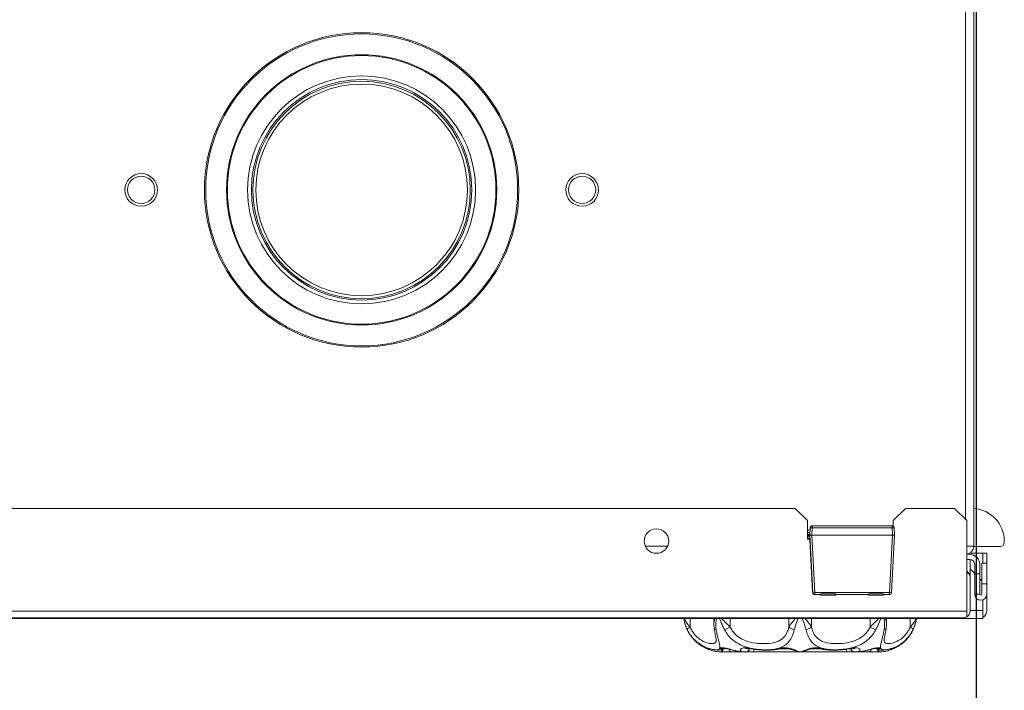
# Model space of a CAD drawing. Header units: millimetres. Extents: x 14365 to 105143, y -126377 to -22383.
# Tile 273 of 285: x 59255 to 59497, y -28690 to -28526. Entities that reach past the tile are written whole.
import ezdxf

# ---------------------------------------------------------------- set-up
doc = ezdxf.new("R2010")
doc.units = ezdxf.units.MM
doc.layers.add('UT_ZARIZENI - ZDROJ TEPLA', color=3, linetype='Continuous', lineweight=35)

msp = doc.modelspace()

# ---------------------------------------------------------------- linework, layer by layer
msp.add_line((59489.75, -28861.95), (59489.75, -27036.91))
at = {"layer": 'UT_ZARIZENI - ZDROJ TEPLA', "lineweight": 13}
for p, q in [((59489.05, -28654.46), (59489.05, -28239.96)), ((59487.05, -28647.91), (59487.05, -28246.51)), ((59489.05, -28654.46), (59489.05, -28439.46)), ((59445.35, -28645.21), (59125.17, -28645.21)), ((59448.35, -28648.21), (59445.35, -28645.21)), ((59472.35, -28645.21), (59469.35, -28648.21)), ((59484.35, -28645.21), (59472.35, -28645.21)), ((59487.35, -28648.21), (59484.35, -28645.21)), ((59448.35, -28648.21), (59448.35, -28652.71)), ((59469.35, -28649.58), (59469.35, -28648.21)), ((59487.35, -28670.41), (59487.35, -28648.21)), ((59448.98, -28649.96), (59448.89, -28651.74)), ((59449.39, -28651.74), (59449.48, -28649.96)), ((59469.05, -28649.48), (59449.48, -28649.48)), ((59469.05, -28649.96), (59449.48, -28649.96)), ((59469.05, -28649.96), (59469.14, -28651.75)), ((59469.64, -28651.75), (59469.55, -28649.96)), ((59448.35, -28651.75), (59448.38, -28651.75)), ((59448.35, -28652.71), (59448.94, -28652.71)), ((59448.38, -28651.75), (59448.4, -28652.03)), ((59448.89, -28651.75), (59448.89, -28651.74)), ((59448.89, -28651.74), (59448.89, -28651.74)), ((59448.89, -28651.74), (59449.62, -28665.84)), ((59448.89, -28651.75), (59448.9, -28652.01)), ((59448.89, -28651.75), (59448.89, -28651.75)), ((59448.89, -28651.75), (59448.89, -28651.75)), ((59448.9, -28652.01), (59448.9, -28652.01)), ((59449.61, -28665.6), (59448.95, -28653)), ((59448.95, -28653), (59449.61, -28665.6)), ((59469.14, -28651.75), (59449.39, -28651.74)), ((59449.39, -28651.74), (59450.13, -28665.84)), ((59468.41, -28665.84), (59469.14, -28651.75)), ((59468.91, -28665.84), (59469.64, -28651.75)), ((59469.35, -28651.74), (59469.35, -28651.74)), ((59496.55, -28653.21), (59496.55, -28653.58)), ((59414.08, -28654.46), (59408.63, -28654.46)), ((59488.05, -28656.19), (59488.05, -28656.46)), ((59491.3, -28656.19), (59488.06, -28656.19)), ((59488.47, -28655.87), (59488.47, -28655.87)), ((59489.05, -28654.46), (59489.05, -28654.46)), ((59495.55, -28654.58), (59489.05, -28654.58)), ((59492.3, -28656.19), (59491.3, -28656.19)), ((59491.3, -28656.19), (59491.3, -28658.66)), ((59491.3, -28658.66), (59491.3, -28656.19)), ((59492.3, -28656.19), (59492.3, -28670.19)), ((59488.05, -28656.46), (59487.35, -28656.46)), ((59488.05, -28657.71), (59487.35, -28657.71)), ((59487.36, -28657.71), (59487.36, -28660.62)), ((59488.16, -28657.71), (59488.16, -28662.01)), ((59492.3, -28658.66), (59491.05, -28658.66)), ((59491.05, -28663.66), (59491.05, -28658.66)), ((59492.3, -28663.66), (59492.3, -28658.66)), ((59487.36, -28659.24), (59487.35, -28659.24)), ((59487.35, -28661.21), (59487.68, -28660.88)), ((59489.3, -28661.19), (59488.16, -28660.04)), ((59489.3, -28661.21), (59489.3, -28658.96)), ((59489.3, -28661.21), (59490.55, -28661.21)), ((59489.3, -28661.21), (59489.3, -28666.21)), ((59490.55, -28661.21), (59490.55, -28658.96)), ((59490.55, -28661.21), (59490.55, -28666.21)), ((59487.36, -28662.01), (59487.36, -28670.41)), ((59488.16, -28662.01), (59488.16, -28670.41)), ((59491.05, -28662.94), (59490.55, -28662.44)), ((59449.62, -28665.84), (59449.61, -28665.6)), ((59449.62, -28665.84), (59449.61, -28665.6)), ((59468.41, -28665.84), (59450.13, -28665.84)), ((59492.3, -28663.66), (59491.05, -28663.66)), ((59491.05, -28663.66), (59491.05, -28666.21)), ((59492.3, -28663.66), (59492.3, -28666.21)), ((59451.57, -28666.32), (59450.13, -28666.32)), ((59451.57, -28666.12), (59455.27, -28666.12)), ((59451.57, -28666.12), (59451.57, -28666.5)), ((59451.57, -28666.5), (59455.27, -28666.5)), ((59455.27, -28666.5), (59455.27, -28666.12)), ((59463.27, -28666.32), (59455.27, -28666.32)), ((59463.27, -28666.12), (59466.97, -28666.12)), ((59463.27, -28666.12), (59463.27, -28666.5)), ((59463.27, -28666.5), (59466.97, -28666.5)), ((59466.97, -28666.5), (59466.97, -28666.12)), ((59468.41, -28666.32), (59466.97, -28666.32)), ((59489.3, -28666.21), (59490.55, -28666.21)), ((59491.3, -28670.19), (59491.3, -28667.62)), ((59098.18, -28670.41), (59487.35, -28670.41)), ((59487.36, -28670.19), (59487.35, -28670.19)), ((59487.35, -28671.8), (59487.35, -28670.41)), ((59487.36, -28671.8), (59487.36, -28670.41)), ((59491.3, -28670.19), (59488.16, -28670.19)), ((59491.3, -28672.19), (59491.3, -28670.19)), ((59098.16, -28672.01), (59486.56, -28672.01)), ((59098.55, -28672.19), (59491.3, -28672.19)), ((59419.58, -28674.26), (59419.58, -28672.19)), ((59425.42, -28673.47), (59425.42, -28672.19)), ((59429.43, -28674.26), (59429.43, -28672.19)), ((59443.8, -28674.26), (59443.8, -28672.19)), ((59449.31, -28674.26), (59449.31, -28672.19)), ((59463.68, -28674.26), (59463.68, -28672.19)), ((59467.69, -28673.47), (59467.69, -28672.19)), ((59473.53, -28674.26), (59473.53, -28672.19)), ((59427.32, -28679.83), (59427.31, -28680.38)), ((59427.51, -28679.79), (59427.51, -28680.38)), ((59427.51, -28680.38), (59429.89, -28680.38)), ((59429.89, -28680.38), (59432.9, -28680.38)), ((59432.9, -28680.38), (59433.27, -28680.38)), ((59433.27, -28680.38), (59434.95, -28680.38)), ((59434.95, -28680.38), (59446.3, -28680.38)), ((59443.6, -28679.59), (59441.63, -28679.59)), ((59446.3, -28680.38), (59446.81, -28680.38)), ((59446.81, -28680.38), (59458.16, -28680.38)), ((59451.48, -28679.59), (59449.51, -28679.59)), ((59458.16, -28680.38), (59459.84, -28680.38)), ((59459.84, -28680.38), (59460.2, -28680.38)), ((59460.2, -28680.38), (59463.22, -28680.38)), ((59463.22, -28680.38), (59465.6, -28680.38)), ((59465.6, -28680.38), (59465.6, -28679.78)), ((59465.8, -28680.38), (59465.79, -28679.83))]:
    msp.add_line(p, q, dxfattribs=at)
for centre, radius in [((59339.15, -28567.21), 38.5), ((59339.15, -28567.21), 38.2), ((59339.15, -28567.21), 33.1), ((59339.15, -28567.21), 32.89), ((59339.15, -28567.21), 27.92), ((59339.15, -28567.21), 27), ((59339.15, -28567.21), 26.62), ((59339.15, -28567.21), 25.92), ((59285.15, -28567.21), 4), ((59285.15, -28567.21), 3.33), ((59393.15, -28567.21), 4), ((59393.15, -28567.21), 3.33), ((59411.35, -28653.21), 3)]:
    msp.add_circle(centre, radius, dxfattribs=at)
for centre, radius, start, end in [((59488.55, -28653.21), 8, 0, 86.4163), ((59449.48, -28649.98), 0.501, 90, 177), ((59469.05, -28649.98), 0.501, 3, 90), ((59495.55, -28653.58), 1, 270, 0), ((59488.05, -28658.96), 2.5, 0, 90), ((59488.05, -28658.96), 1.25, 0, 90), ((59486.56, -28662.01), 1.6, 0, 45.1125), ((59486.56, -28662.01), 0.8, 360, 4.0523), ((59450.13, -28665.82), 0.501, 183.0083, 270), ((59468.41, -28665.82), 0.501, 270, 357), ((59486.56, -28665.51), 0.8, 355.9481, 0), ((59486.56, -28665.51), 1.6, 299.9174, 300), ((59490.8, -28666.21), 1.5, 180, 0), ((59490.8, -28666.21), 0.25, 180, 0), ((59486.56, -28670.41), 0.8, 355.9477, 0), ((59486.56, -28670.41), 1.6, 300, 0), ((59490.3, -28670.19), 2, 300, 0), ((59427.5, -28670.86), 9.53, 188.0359, 270), ((59465.6, -28670.86), 9.53, 270, 351.9641), ((59486.56, -28670.41), 1.6, 270, 300), ((59446.3, -28678.8), 1.59, 238.5965, 270), ((59446.81, -28678.8), 1.59, 270, 301.4014)]:
    msp.add_arc(centre, radius, start, end, dxfattribs=at)
for centre, major_axis, ratio, start_param, end_param in [((59449.48, -28649.98), (-0.501, 0.026), 0.052267, 4.715043, 6.283185), ((59449.48, -28649.98), (0, 0.501), 0.000085, 4.764747, 6.283183), ((59469.05, -28649.98), (0, 0.501), 0.000085, 4.764747, 6.283183), ((59469.05, -28649.98), (0.501, 0.026), 0.052258, 0, 1.567973), ((59449.32, -28651.65), (-0.32, -1.21), 0.735633, 5.474566, 5.79685), ((59449.4, -28651.99), (-0.297, -0.405), 0.998808, 5.398298, 5.415533), ((59487.05, -28654.46), (2, 0), 0.00001, 4.845903, 6.249685), ((59450.13, -28665.82), (-0.501, -0.026), 0.052267, 0.001427, 1.568062), ((59450.13, -28665.82), (-0.501, -0.026), 0.30863, 6.28271, 6.283185), ((59450.13, -28665.82), (0, -0.501), 0.00001, 4.763038, 6.279772), ((59468.4, -28665.82), (-0.501, 0.026), 0.052258, 1.574228, 3.141669), ((59468.41, -28665.82), (0, -0.501), 0.00001, 4.76483, 6.297707), ((59486.56, -28670.41), (0, 1.6), 0.9975, 3.141593, 3.665191), ((59420.37, -28674.26), (-1.43, -0.7), 0.243422, 5.174366, 6.234189), ((59427.06, -28674.26), (-1.57, -0.23), 0.47335, 0, 0.756484), ((59429.01, -28674.26), (1.39, 0.76), 0.129099, 3.885889, 4.945712), ((59445.18, -28674.26), (-1.53, 0.43), 0.425996, 0.580425, 1.640248), ((59447.93, -28674.26), (1.53, 0.43), 0.425996, 4.642937, 5.70276), ((59464.1, -28674.26), (-1.39, 0.76), 0.129099, 1.337474, 2.397296), ((59466.05, -28674.26), (1.57, -0.23), 0.47335, 5.526701, 6.283185), ((59472.74, -28674.26), (1.43, -0.7), 0.243422, 0.048997, 1.108819), ((59424.78, -28678.05), (-0.46, -1.52), 0.792584, 6.117883, 6.283185), ((59427.4, -28678.05), (1.22, -1.02), 0.973041, 5.020434, 5.800547), ((59432.79, -28678.79), (-0.05, -1.59), 0.706954, 0, 0.020535), ((59432.93, -28671.99), (-0.06, -8.39), 0.813729, 6.265351, 6.289304), ((59433.15, -28678.79), (-0.05, -1.59), 0.706954, 0.021089, 1.105897), ((59433.27, -28678.8), (0, -1.59), 0.707107, 0, 1.075158), ((59434.92, -28678.05), (-0.28, -1.56), 0.147842, 5.908808, 6.283185), ((59441.24, -28678.05), (0.35, -1.55), 0.583503, 5.752329, 6.283185), ((59446.3, -28678.79), (1.59, 0), 0.999783, 4.173803, 4.712112), ((59446.81, -28678.79), (-1.59, 0), 0.999783, 1.571073, 2.109371), ((59451.87, -28678.05), (-0.35, -1.55), 0.583503, 0, 0.530856), ((59458.19, -28678.05), (0.28, -1.56), 0.147842, 0, 0.374378), ((59459.84, -28678.8), (0, -1.59), 0.707107, 5.207963, 6.283185), ((59459.96, -28678.79), (0.05, -1.59), 0.706954, 5.177241, 6.262096), ((59460.19, -28671.99), (0.04, -8.39), 0.813723, 6.279118, 6.303072), ((59460.32, -28678.79), (0.05, -1.59), 0.706954, 6.26265, 6.283185), ((59465.7, -28678.05), (1.22, 1.02), 0.973041, 3.624272, 4.404343), ((59468.32, -28678.05), (0.46, -1.52), 0.792584, 0, 0.165302)]:
    msp.add_ellipse(centre, major_axis=major_axis, ratio=ratio, start_param=start_param, end_param=end_param, dxfattribs=at)
for points, knots in [([(59448.35, -28650.57), (59448.5, -28650.54), (59448.65, -28650.51), (59448.81, -28650.48), (59448.86, -28650.47), (59448.91, -28650.46), (59448.95, -28650.45)], [0.59137382, 0.59137382, 0.59137382, 0.59137382, 0.62495172, 0.62495172, 0.62495172, 0.63539216, 0.63539216, 0.63539216, 0.63539216]), ([(59448.95, -28650.48), (59448.95, -28650.48), (59448.94, -28650.48), (59448.94, -28650.49), (59448.74, -28650.53), (59448.54, -28650.57), (59448.35, -28650.61)], [0.37708464, 0.37708464, 0.37708464, 0.37708464, 0.37798171, 0.37798171, 0.37798171, 0.42308684, 0.42308684, 0.42308684, 0.42308684]), ([(59448.92, -28651.03), (59448.91, -28651.03), (59448.9, -28651.04), (59448.89, -28651.04), (59448.7, -28651.08), (59448.52, -28651.13), (59448.35, -28651.17)], [0.2472332, 0.2472332, 0.2472332, 0.2472332, 0.25, 0.25, 0.25, 0.2966937, 0.2966937, 0.2966937, 0.2966937]), ([(59448.38, -28651.75), (59448.41, -28651.75), (59448.44, -28651.75), (59448.52, -28651.75), (59448.55, -28651.75), (59448.64, -28651.75), (59448.69, -28651.75), (59448.78, -28651.75), (59448.82, -28651.75), (59448.86, -28651.75), (59448.87, -28651.75), (59448.89, -28651.75), (59448.89, -28651.75), (59448.89, -28651.75)], [-0.05164978, -0.05164978, -0.05164978, -0.05164978, -0.04345487, -0.04345487, -0.03730339, -0.03730339, -0.02584942, -0.02584942, -0.01436941, -0.01436941, -0.00818753, -0.00818753, -0.00011836, -0.00011836, -0.00011836, -0.00011836]), ([(59448.4, -28652.03), (59448.41, -28652.03), (59448.41, -28652.03), (59448.42, -28652.03), (59448.42, -28652.03), (59448.43, -28652.03), (59448.44, -28652.03), (59448.45, -28652.03), (59448.47, -28652.03), (59448.49, -28652.03), (59448.52, -28652.03), (59448.55, -28652.02), (59448.58, -28652.02), (59448.61, -28652.02), (59448.64, -28652.02), (59448.67, -28652.02), (59448.7, -28652.02), (59448.73, -28652.02), (59448.75, -28652.02), (59448.8, -28652.01), (59448.84, -28652.01), (59448.86, -28652.01), (59448.89, -28652.01), (59448.9, -28652.01), (59448.9, -28652.01)], [0.0001915, 0.0001915, 0.0001915, 0.0001915, 0.0246799, 0.0246799, 0.0246799, 0.0561864, 0.0561864, 0.0561864, 0.1191886, 0.1191886, 0.1191886, 0.2451514, 0.2451514, 0.2451514, 0.3710626, 0.3710626, 0.3710626, 0.4969267, 0.4969267, 0.4969267, 0.7485312, 0.7485312, 0.7485312, 0.9999995, 0.9999995, 0.9999995, 0.9999995]), ([(59448.4, -28652.03), (59448.4, -28652.12), (59448.42, -28652.2), (59448.45, -28652.3), (59448.45, -28652.31), (59448.45, -28652.31)], [0, 0, 0, 0, 0.914328, 0.914328, 1, 1, 1, 1]), ([(59448.89, -28651.74), (59448.89, -28651.73), (59448.95, -28651.73), (59449.07, -28651.73), (59449.16, -28651.73), (59449.28, -28651.73), (59449.39, -28651.74), (59449.39, -28651.74), (59449.39, -28651.74), (59449.39, -28651.74)], [0, 0, 0, 0, 0.5594819, 0.5594819, 0.5594819, 0.9997927, 0.9997927, 0.9997927, 0.9999999, 0.9999999, 0.9999999, 0.9999999]), ([(59448.9, -28652.01), (59448.9, -28652.01), (59448.91, -28652.12), (59448.93, -28652.48), (59448.94, -28652.74), (59448.95, -28653)], [0, 0, 0, 0, 0.500232, 0.500232, 1, 1, 1, 1]), ([(59488.46, -28655.87), (59488.3, -28656.04), (59488.11, -28656.18), (59487.9, -28656.27), (59487.72, -28656.35), (59487.54, -28656.41), (59487.35, -28656.44)], [0.4999993, 0.4999993, 0.4999993, 0.4999993, 0.7230803, 0.7230803, 0.7230803, 0.9041453, 0.9041453, 0.9041453, 0.9041453]), ([(59488.93, -28655.15), (59488.92, -28655.17), (59488.91, -28655.2), (59488.89, -28655.25), (59488.88, -28655.27), (59488.87, -28655.29)], [0.22368939, 0.22368939, 0.22368939, 0.22368939, 0.25, 0.25, 0.27332706, 0.27332706, 0.27332706, 0.27332706]), ([(59418.08, -28672.19), (59418.11, -28672.43), (59418.16, -28672.67), (59418.22, -28672.92), (59418.29, -28673.26), (59418.39, -28673.6), (59418.63, -28674.27), (59418.77, -28674.61), (59418.93, -28674.94)], [-0.2556923, -0.2556923, -0.2556923, -0.2556923, -0.1888712, -0.1888712, -0.1888712, -0.0944356, -0.0944356, 0, 0, 0, 0]), ([(59419.58, -28674.26), (59419.31, -28673.98), (59419.08, -28673.7), (59418.67, -28673.14), (59418.51, -28672.86), (59418.38, -28672.57), (59418.32, -28672.45), (59418.26, -28672.32), (59418.22, -28672.19)], [0, 0, 0, 0, 0.0944356, 0.0944356, 0.1888712, 0.1888712, 0.1888712, 0.231216, 0.231216, 0.231216, 0.231216]), ([(59425.66, -28672.19), (59425.51, -28672.61), (59425.42, -28673.02), (59425.42, -28673.45), (59425.42, -28673.46), (59425.42, -28673.47)], [0.1451437, 0.1451437, 0.1451437, 0.1451437, 0.2836954, 0.2836954, 0.2871887, 0.2871887, 0.2871887, 0.2871887]), ([(59426, -28674.94), (59425.94, -28674.61), (59425.91, -28674.28), (59425.89, -28673.42), (59425.93, -28672.89), (59426.02, -28672.3), (59426.03, -28672.24), (59426.04, -28672.19)], [-0.3763597, -0.3763597, -0.3763597, -0.3763597, -0.2836954, -0.2836954, -0.1354324, -0.1354324, -0.1206674, -0.1206674, -0.1206674, -0.1206674]), ([(59426.8, -28672.19), (59426.89, -28672.43), (59426.99, -28672.67), (59427.09, -28672.92), (59427.24, -28673.26), (59427.39, -28673.6), (59427.71, -28674.27), (59427.88, -28674.61), (59428.05, -28674.94)], [-0.2556923, -0.2556923, -0.2556923, -0.2556923, -0.1888712, -0.1888712, -0.1888712, -0.0944356, -0.0944356, 0, 0, 0, 0]), ([(59429.43, -28674.26), (59429.13, -28673.98), (59428.83, -28673.7), (59428.26, -28673.14), (59427.98, -28672.86), (59427.72, -28672.57), (59427.6, -28672.45), (59427.48, -28672.32), (59427.37, -28672.19)], [0, 0, 0, 0, 0.0944356, 0.0944356, 0.1888712, 0.1888712, 0.1888712, 0.231216, 0.231216, 0.231216, 0.231216]), ([(59445.35, -28672.19), (59444.98, -28672.61), (59444.63, -28673.02), (59444.13, -28673.71), (59443.95, -28673.99), (59443.8, -28674.26)], [0.1451437, 0.1451437, 0.1451437, 0.1451437, 0.2836954, 0.2836954, 0.3763597, 0.3763597, 0.3763597, 0.3763597]), ([(59445.1, -28674.94), (59445.18, -28674.61), (59445.27, -28674.28), (59445.55, -28673.42), (59445.75, -28672.89), (59445.98, -28672.3), (59446, -28672.24), (59446.02, -28672.19)], [-0.3763597, -0.3763597, -0.3763597, -0.3763597, -0.2836954, -0.2836954, -0.1354324, -0.1354324, -0.1206674, -0.1206674, -0.1206674, -0.1206674]), ([(59447.09, -28672.19), (59447.18, -28672.43), (59447.28, -28672.67), (59447.37, -28672.92), (59447.49, -28673.26), (59447.61, -28673.6), (59447.83, -28674.27), (59447.93, -28674.61), (59448.01, -28674.94)], [-0.2556923, -0.2556923, -0.2556923, -0.2556923, -0.1888712, -0.1888712, -0.1888712, -0.0944356, -0.0944356, 0, 0, 0, 0]), ([(59449.31, -28674.26), (59449.16, -28673.98), (59448.97, -28673.7), (59448.56, -28673.14), (59448.33, -28672.86), (59448.09, -28672.57), (59447.98, -28672.45), (59447.87, -28672.32), (59447.76, -28672.19)], [0, 0, 0, 0, 0.0944356, 0.0944356, 0.1888712, 0.1888712, 0.1888712, 0.231216, 0.231216, 0.231216, 0.231216]), ([(59465.74, -28672.19), (59465.37, -28672.61), (59464.97, -28673.02), (59464.26, -28673.71), (59463.97, -28673.99), (59463.68, -28674.26)], [0.1451437, 0.1451437, 0.1451437, 0.1451437, 0.2836954, 0.2836954, 0.3763597, 0.3763597, 0.3763597, 0.3763597]), ([(59465.06, -28674.94), (59465.22, -28674.61), (59465.39, -28674.28), (59465.8, -28673.42), (59466.04, -28672.89), (59466.27, -28672.3), (59466.29, -28672.24), (59466.31, -28672.19)], [-0.3763597, -0.3763597, -0.3763597, -0.3763597, -0.2836954, -0.2836954, -0.1354324, -0.1354324, -0.1206674, -0.1206674, -0.1206674, -0.1206674]), ([(59467.07, -28672.19), (59467.11, -28672.43), (59467.14, -28672.67), (59467.17, -28672.92), (59467.2, -28673.26), (59467.22, -28673.6), (59467.2, -28674.27), (59467.17, -28674.61), (59467.11, -28674.94)], [-0.2556923, -0.2556923, -0.2556923, -0.2556923, -0.1888712, -0.1888712, -0.1888712, -0.0944356, -0.0944356, 0, 0, 0, 0]), ([(59467.69, -28673.47), (59467.69, -28673.45), (59467.69, -28673.44), (59467.68, -28673.14), (59467.64, -28672.86), (59467.57, -28672.57), (59467.53, -28672.45), (59467.49, -28672.32), (59467.44, -28672.19)], [0.089171, 0.089171, 0.089171, 0.089171, 0.0944356, 0.0944356, 0.1888712, 0.1888712, 0.1888712, 0.231216, 0.231216, 0.231216, 0.231216]), ([(59474.89, -28672.19), (59474.74, -28672.61), (59474.52, -28673.02), (59474.02, -28673.71), (59473.79, -28673.99), (59473.53, -28674.26)], [0.1451437, 0.1451437, 0.1451437, 0.1451437, 0.2836954, 0.2836954, 0.3763597, 0.3763597, 0.3763597, 0.3763597]), ([(59474.17, -28674.94), (59474.33, -28674.61), (59474.47, -28674.28), (59474.78, -28673.42), (59474.92, -28672.89), (59475.01, -28672.3), (59475.02, -28672.24), (59475.03, -28672.19)], [-0.3763597, -0.3763597, -0.3763597, -0.3763597, -0.2836954, -0.2836954, -0.1354324, -0.1354324, -0.1206674, -0.1206674, -0.1206674, -0.1206674]), ([(59418.93, -28674.94), (59419.15, -28675.39), (59419.41, -28675.82), (59420.15, -28676.86), (59420.67, -28677.42), (59421.68, -28678.27), (59422.17, -28678.59), (59423.16, -28679.14), (59423.67, -28679.34), (59424.13, -28679.49)], [-2.1460234, -2.1460234, -2.1460234, -2.1460234, -2.0157544, -2.0157544, -1.807324, -1.807324, -1.6249806, -1.6249806, -1.4189599, -1.4189599, -1.4189599, -1.4189599]), ([(59425.98, -28677.46), (59425.98, -28677.74), (59425.93, -28677.93), (59425.66, -28678.27), (59425.36, -28678.34), (59424.7, -28678.32), (59424.43, -28678.29), (59423.61, -28678.11), (59423, -28677.9), (59422, -28677.3), (59421.63, -28677.03), (59420.87, -28676.32), (59420.49, -28675.86), (59419.93, -28675), (59419.74, -28674.63), (59419.58, -28674.26)], [0.504824, 0.504824, 0.504824, 0.504824, 0.734542, 0.734542, 1.095703, 1.095703, 1.293484, 1.293484, 1.624981, 1.624981, 1.807324, 1.807324, 2.015754, 2.015754, 2.146023, 2.146023, 2.146023, 2.146023]), ([(59425.49, -28674.49), (59425.48, -28674.42), (59425.47, -28674.35), (59425.46, -28674.21), (59425.45, -28674.15), (59425.44, -28674.01), (59425.43, -28673.94), (59425.43, -28673.81), (59425.42, -28673.74), (59425.42, -28673.6), (59425.42, -28673.54), (59425.42, -28673.47)], [-0.37635968, -0.37635968, -0.37635968, -0.37635968, -0.35852549, -0.35852549, -0.34069129, -0.34069129, -0.3228571, -0.3228571, -0.30502291, -0.30502291, -0.28718872, -0.28718872, -0.28718872, -0.28718872]), ([(59425.98, -28677.46), (59425.98, -28677.42), (59425.97, -28677.34), (59425.94, -28677.1), (59425.92, -28676.95), (59425.86, -28676.59), (59425.82, -28676.38), (59425.73, -28675.91), (59425.68, -28675.65), (59425.59, -28675.09), (59425.54, -28674.8), (59425.49, -28674.49)], [-0.5048243, -0.5048243, -0.5048243, -0.5048243, -0.4038594, -0.4038594, -0.3028946, -0.3028946, -0.2019297, -0.2019297, -0.1009649, -0.1009649, 0, 0, 0, 0]), ([(59426.83, -28679.49), (59426.92, -28679.29), (59426.9, -28678.99), (59426.68, -28677.95), (59426.45, -28677.13), (59426.14, -28675.73), (59426.07, -28675.34), (59426, -28674.94)], [-0.7278011, -0.7278011, -0.7278011, -0.7278011, -0.4506795, -0.4506795, -0.1169483, -0.1169483, 0, 0, 0, 0]), ([(59428.05, -28674.94), (59428.29, -28675.39), (59428.56, -28675.82), (59429.38, -28676.86), (59429.97, -28677.42), (59431.19, -28678.27), (59431.8, -28678.59), (59433.13, -28679.14), (59433.85, -28679.34), (59434.57, -28679.49)], [-2.1460244, -2.1460244, -2.1460244, -2.1460244, -2.0157528, -2.0157528, -1.8073184, -1.8073184, -1.6249672, -1.6249672, -1.4189608, -1.4189608, -1.4189608, -1.4189608]), ([(59443.8, -28674.26), (59443.71, -28674.6), (59443.61, -28674.92), (59443.16, -28676.09), (59442.68, -28676.77), (59441.53, -28677.64), (59440.93, -28677.9), (59439.39, -28678.27), (59438.45, -28678.34), (59436.9, -28678.32), (59436.33, -28678.29), (59434.82, -28678.11), (59433.83, -28677.9), (59432.4, -28677.3), (59431.91, -28677.03), (59430.94, -28676.32), (59430.47, -28675.86), (59429.83, -28675), (59429.61, -28674.63), (59429.43, -28674.26)], [0, 0, 0, 0, 0.117115, 0.117115, 0.450808, 0.450808, 0.734665, 0.734665, 1.095777, 1.095777, 1.293518, 1.293518, 1.624967, 1.624967, 1.807318, 1.807318, 2.015753, 2.015753, 2.146024, 2.146024, 2.146024, 2.146024]), ([(59441.08, -28679.49), (59441.83, -28679.29), (59442.5, -28678.99), (59443.79, -28677.95), (59444.35, -28677.14), (59444.88, -28675.73), (59445, -28675.34), (59445.1, -28674.94)], [-0.727801, -0.727801, -0.727801, -0.727801, -0.4508082, -0.4508082, -0.1171148, -0.1171148, 0, 0, 0, 0]), ([(59448.01, -28674.94), (59448.12, -28675.39), (59448.25, -28675.82), (59448.67, -28676.86), (59448.98, -28677.42), (59449.69, -28678.27), (59450.07, -28678.59), (59450.95, -28679.14), (59451.47, -28679.34), (59452.03, -28679.49)], [-2.1460234, -2.1460234, -2.1460234, -2.1460234, -2.0157544, -2.0157544, -1.807324, -1.807324, -1.6249806, -1.6249806, -1.4189599, -1.4189599, -1.4189599, -1.4189599]), ([(59463.68, -28674.26), (59463.51, -28674.6), (59463.32, -28674.92), (59462.5, -28676.09), (59461.69, -28676.77), (59460.01, -28677.64), (59459.2, -28677.9), (59457.32, -28678.27), (59456.28, -28678.34), (59454.75, -28678.32), (59454.23, -28678.29), (59452.89, -28678.11), (59452.11, -28677.9), (59451.09, -28677.3), (59450.76, -28677.03), (59450.15, -28676.32), (59449.87, -28675.86), (59449.52, -28675), (59449.4, -28674.63), (59449.31, -28674.26)], [0, 0, 0, 0, 0.116948, 0.116948, 0.45068, 0.45068, 0.734542, 0.734542, 1.095703, 1.095703, 1.293484, 1.293484, 1.624981, 1.624981, 1.807324, 1.807324, 2.015754, 2.015754, 2.146023, 2.146023, 2.146023, 2.146023]), ([(59458.54, -28679.49), (59459.5, -28679.29), (59460.48, -28678.99), (59462.52, -28677.95), (59463.55, -28677.13), (59464.6, -28675.73), (59464.85, -28675.34), (59465.06, -28674.94)], [-0.7278011, -0.7278011, -0.7278011, -0.7278011, -0.4506795, -0.4506795, -0.1169483, -0.1169483, 0, 0, 0, 0]), ([(59467.11, -28674.94), (59467.03, -28675.39), (59466.95, -28675.82), (59466.71, -28676.86), (59466.57, -28677.42), (59466.36, -28678.27), (59466.28, -28678.59), (59466.2, -28679.14), (59466.21, -28679.34), (59466.28, -28679.49)], [-2.1460244, -2.1460244, -2.1460244, -2.1460244, -2.0157528, -2.0157528, -1.8073184, -1.8073184, -1.6249672, -1.6249672, -1.4189608, -1.4189608, -1.4189608, -1.4189608]), ([(59473.53, -28674.26), (59473.38, -28674.6), (59473.21, -28674.92), (59472.5, -28676.09), (59471.83, -28676.77), (59470.61, -28677.64), (59470.06, -28677.9), (59468.94, -28678.27), (59468.42, -28678.34), (59467.8, -28678.32), (59467.63, -28678.29), (59467.26, -28678.11), (59467.14, -28677.9), (59467.13, -28677.5), (59467.13, -28677.48), (59467.13, -28677.46)], [0, 0, 0, 0, 0.117115, 0.117115, 0.450808, 0.450808, 0.734665, 0.734665, 1.095777, 1.095777, 1.293518, 1.293518, 1.624967, 1.624967, 1.641794, 1.641794, 1.641794, 1.641794]), ([(59467.62, -28674.49), (59467.57, -28674.8), (59467.52, -28675.09), (59467.42, -28675.65), (59467.38, -28675.91), (59467.29, -28676.38), (59467.25, -28676.59), (59467.19, -28676.95), (59467.16, -28677.1), (59467.13, -28677.34), (59467.13, -28677.42), (59467.13, -28677.46)], [-2.1460244, -2.1460244, -2.1460244, -2.1460244, -2.0451784, -2.0451784, -1.9443324, -1.9443324, -1.8434864, -1.8434864, -1.7426405, -1.7426405, -1.6417945, -1.6417945, -1.6417945, -1.6417945]), ([(59467.69, -28673.47), (59467.69, -28673.54), (59467.69, -28673.6), (59467.68, -28673.74), (59467.68, -28673.81), (59467.67, -28673.94), (59467.67, -28674.01), (59467.66, -28674.15), (59467.65, -28674.21), (59467.64, -28674.35), (59467.63, -28674.42), (59467.62, -28674.49)], [-0.08917096, -0.08917096, -0.08917096, -0.08917096, -0.07133677, -0.07133677, -0.05350258, -0.05350258, -0.03566839, -0.03566839, -0.01783419, -0.01783419, 0, 0, 0, 0]), ([(59468.98, -28679.49), (59469.59, -28679.29), (59470.29, -28678.99), (59471.9, -28677.95), (59472.79, -28677.14), (59473.75, -28675.73), (59473.98, -28675.34), (59474.17, -28674.94)], [-0.727801, -0.727801, -0.727801, -0.727801, -0.4508082, -0.4508082, -0.1171148, -0.1171148, 0, 0, 0, 0]), ([(59424.13, -28679.49), (59423.85, -28679.4), (59423.64, -28679.34), (59423.43, -28679.31), (59423.43, -28679.35), (59423.6, -28679.48), (59423.73, -28679.56), (59423.9, -28679.64), (59424.1, -28679.74), (59424.38, -28679.85), (59425.21, -28680.12), (59425.86, -28680.27), (59426.81, -28680.36), (59427.06, -28680.38), (59427.31, -28680.38)], [-0.705136, -0.705136, -0.705136, -0.705136, -0.5769017, -0.5769017, -0.4463119, -0.4463119, -0.352568, -0.352568, -0.352568, -0.2406046, -0.2406046, -0.0614632, -0.0614632, 0, 0, 0, 0]), ([(59424.32, -28679.57), (59424.25, -28679.55), (59424.18, -28679.53), (59424.08, -28679.5), (59424.04, -28679.49), (59424.02, -28679.48), (59424.01, -28679.48), (59424.01, -28679.48)], [-0.70513598, -0.70513598, -0.70513598, -0.70513598, -0.66487776, -0.66487776, -0.62461954, -0.62461954, -0.60899666, -0.60899666, -0.60899666, -0.60899666]), ([(59424.13, -28679.49), (59424.41, -28679.58), (59424.67, -28679.65), (59425.14, -28679.75), (59425.36, -28679.78), (59425.55, -28679.8)], [-1.4189599, -1.4189599, -1.4189599, -1.4189599, -1.2934836, -1.2934836, -1.1722699, -1.1722699, -1.1722699, -1.1722699]), ([(59428.11, -28679.51), (59428.04, -28679.56), (59427.96, -28679.6), (59427.56, -28679.79), (59427.28, -28679.85), (59426.75, -28679.92), (59426.5, -28679.92), (59425.98, -28679.9), (59425.71, -28679.87), (59425.13, -28679.78), (59424.83, -28679.71), (59424.45, -28679.61), (59424.38, -28679.59), (59424.32, -28679.57)], [-0.6149165, -0.6149165, -0.6149165, -0.6149165, -0.5806635, -0.5806635, -0.4420477, -0.4420477, -0.3034319, -0.3034319, -0.164816, -0.164816, -0.0262002, -0.0262002, 0, 0, 0, 0]), ([(59425.55, -28679.8), (59425.67, -28679.81), (59425.79, -28679.82), (59426.39, -28679.84), (59426.7, -28679.75), (59426.82, -28679.5), (59426.83, -28679.49), (59426.83, -28679.49)], [-1.1722699, -1.1722699, -1.1722699, -1.1722699, -1.0957033, -1.0957033, -0.7345416, -0.7345416, -0.7278011, -0.7278011, -0.7278011, -0.7278011]), ([(59432.76, -28680.38), (59432.61, -28680.38), (59432.44, -28680.36), (59431.99, -28680.31), (59431.69, -28680.27), (59431.07, -28680.14), (59430.76, -28680.07), (59429.98, -28679.87), (59429.51, -28679.74), (59428.65, -28679.52), (59428.25, -28679.43), (59427.5, -28679.31), (59427.17, -28679.3), (59426.91, -28679.4), (59426.85, -28679.44), (59426.83, -28679.49)], [-0.7051622, -0.7051622, -0.7051622, -0.7051622, -0.6506958, -0.6506958, -0.5635495, -0.5635495, -0.4780879, -0.4780879, -0.3502388, -0.3502388, -0.226747, -0.226747, -0.0722045, -0.0722045, 0, 0, 0, 0]), ([(59427.31, -28680.38), (59427.34, -28680.38), (59427.37, -28680.38), (59427.44, -28680.38), (59427.47, -28680.38), (59427.51, -28680.38)], [-0.0165259, -0.0165259, -0.0165259, -0.0165259, -0.00826295, -0.00826295, 0, 0, 0, 0]), ([(59432.74, -28680.38), (59432.28, -28680.37), (59431.8, -28680.3), (59430.9, -28680.13), (59430.48, -28680.03), (59429.72, -28679.85), (59429.37, -28679.76), (59428.81, -28679.63), (59428.58, -28679.58), (59428.24, -28679.52), (59428.12, -28679.51), (59427.98, -28679.5), (59427.93, -28679.5), (59427.91, -28679.5), (59427.91, -28679.5), (59427.91, -28679.5)], [-0.7051622, -0.7051622, -0.7051622, -0.7051622, -0.5641298, -0.5641298, -0.4450694, -0.4450694, -0.3365263, -0.3365263, -0.2477562, -0.2477562, -0.1810906, -0.1810906, -0.1309694, -0.1309694, -0.1185264, -0.1185264, -0.1185264, -0.1185264]), ([(59429.17, -28679.71), (59429.18, -28679.77), (59429.19, -28679.83), (59429.24, -28679.99), (59429.3, -28680.09), (59429.44, -28680.24), (59429.52, -28680.29), (59429.7, -28680.37), (59429.79, -28680.38), (59429.88, -28680.38), (59429.89, -28680.38), (59429.89, -28680.38)], [-0.1762544, -0.1762544, -0.1762544, -0.1762544, -0.1501071, -0.1501071, -0.0973898, -0.0973898, -0.0498203, -0.0498203, 0, 0, 0.0006261, 0.0006261, 0.0006261, 0.0006261]), ([(59434.57, -28679.49), (59434.09, -28679.39), (59433.63, -28679.33), (59432.91, -28679.32), (59432.63, -28679.35), (59432.14, -28679.49), (59431.97, -28679.6), (59431.85, -28679.85), (59431.88, -28679.97), (59432.11, -28680.18), (59432.3, -28680.27), (59432.72, -28680.35), (59432.92, -28680.38), (59433.13, -28680.38)], [-0.7051622, -0.7051622, -0.7051622, -0.7051622, -0.5682719, -0.5682719, -0.4559119, -0.4559119, -0.3174408, -0.3174408, -0.193569, -0.193569, -0.0744496, -0.0744496, 0, 0, 0, 0]), ([(59432.9, -28680.38), (59432.88, -28680.38), (59432.86, -28680.38), (59432.81, -28680.38), (59432.79, -28680.38), (59432.76, -28680.38)], [-0.0165259, -0.0165259, -0.0165259, -0.0165259, -0.00826295, -0.00826295, 0, 0, 0, 0]), ([(59433.13, -28680.38), (59433.15, -28680.38), (59433.17, -28680.38), (59433.22, -28680.38), (59433.24, -28680.38), (59433.27, -28680.38)], [-0.0165259, -0.0165259, -0.0165259, -0.0165259, -0.00826295, -0.00826295, 0, 0, 0, 0]), ([(59434.63, -28679.61), (59434.39, -28679.57), (59434.16, -28679.54), (59433.8, -28679.5), (59433.65, -28679.5), (59433.42, -28679.5), (59433.33, -28679.51), (59433.21, -28679.53), (59433.18, -28679.54), (59433.17, -28679.54), (59433.17, -28679.54), (59433.17, -28679.54)], [-0.7051622, -0.7051622, -0.7051622, -0.7051622, -0.620048, -0.620048, -0.5509744, -0.5509744, -0.4896974, -0.4896974, -0.4324546, -0.4324546, -0.4229334, -0.4229334, -0.4229334, -0.4229334]), ([(59434.57, -28679.49), (59435.01, -28679.58), (59435.44, -28679.65), (59436.53, -28679.78), (59437.18, -28679.82), (59438.97, -28679.84), (59440.05, -28679.75), (59441.04, -28679.5), (59441.06, -28679.49), (59441.08, -28679.49)], [-1.4185972, -1.4185972, -1.4185972, -1.4185972, -1.2935176, -1.2935176, -1.0957775, -1.0957775, -0.7346647, -0.7346647, -0.727801, -0.727801, -0.727801, -0.727801]), ([(59441.59, -28679.6), (59441.15, -28679.7), (59440.71, -28679.77), (59439.82, -28679.86), (59439.37, -28679.89), (59438.47, -28679.92), (59438.01, -28679.92), (59437.07, -28679.89), (59436.59, -28679.86), (59435.63, -28679.77), (59435.13, -28679.7), (59434.63, -28679.61)], [-0.6930792, -0.6930792, -0.6930792, -0.6930792, -0.5544634, -0.5544634, -0.4158475, -0.4158475, -0.2772317, -0.2772317, -0.1386158, -0.1386158, 0, 0, 0, 0]), ([(59435.35, -28679.73), (59435.33, -28679.78), (59435.31, -28679.84), (59435.24, -28679.99), (59435.19, -28680.09), (59435.11, -28680.24), (59435.08, -28680.29), (59435.01, -28680.37), (59434.98, -28680.38), (59434.95, -28680.38), (59434.95, -28680.38), (59434.95, -28680.38)], [-0.1741701, -0.1741701, -0.1741701, -0.1741701, -0.1500459, -0.1500459, -0.0971508, -0.0971508, -0.0497749, -0.0497749, 0, 0, 0.0006381, 0.0006381, 0.0006381, 0.0006381]), ([(59446.3, -28680.38), (59446.3, -28680.38), (59446.28, -28680.36), (59446.12, -28680.27), (59445.83, -28680.12), (59445.16, -28679.85), (59444.85, -28679.74), (59444.51, -28679.64), (59444.23, -28679.56), (59443.92, -28679.48), (59443.16, -28679.35), (59442.7, -28679.31), (59441.83, -28679.34), (59441.42, -28679.4), (59441.08, -28679.49)], [-0.705136, -0.705136, -0.705136, -0.705136, -0.6436727, -0.6436727, -0.4645313, -0.4645313, -0.352568, -0.352568, -0.352568, -0.2588241, -0.2588241, -0.1282342, -0.1282342, 0, 0, 0, 0]), ([(59445.53, -28680.18), (59445.53, -28680.18), (59445.52, -28680.17), (59445.46, -28680.15), (59445.4, -28680.12), (59445.2, -28680.04), (59445.04, -28679.98), (59444.65, -28679.84), (59444.4, -28679.77), (59443.89, -28679.64), (59443.63, -28679.59), (59443.15, -28679.53), (59442.94, -28679.51), (59442.53, -28679.5), (59442.35, -28679.5), (59442, -28679.53), (59441.83, -28679.55), (59441.65, -28679.59), (59441.62, -28679.59), (59441.59, -28679.6)], [-0.6409224, -0.6409224, -0.6409224, -0.6409224, -0.6122318, -0.6122318, -0.5490007, -0.5490007, -0.4535216, -0.4535216, -0.3464107, -0.3464107, -0.2478487, -0.2478487, -0.1658372, -0.1658372, -0.0921779, -0.0921779, -0.0170023, -0.0170023, 0, 0, 0, 0]), ([(59446.3, -28680.38), (59446.3, -28680.38), (59446.3, -28680.38), (59446.3, -28680.38), (59446.3, -28680.38), (59446.3, -28680.38)], [-0.0165259, -0.0165259, -0.0165259, -0.0165259, -0.00826295, -0.00826295, 0, 0, 0, 0]), ([(59452.03, -28679.49), (59451.68, -28679.4), (59451.28, -28679.34), (59450.43, -28679.31), (59450, -28679.34), (59449.11, -28679.49), (59448.67, -28679.61), (59447.93, -28679.85), (59447.63, -28679.97), (59447.16, -28680.18), (59447, -28680.27), (59446.84, -28680.35), (59446.81, -28680.38), (59446.81, -28680.38)], [-0.705136, -0.705136, -0.705136, -0.705136, -0.5765835, -0.5765835, -0.4539853, -0.4539853, -0.3172874, -0.3172874, -0.193569, -0.193569, -0.0744496, -0.0744496, 0, 0, 0, 0]), ([(59446.81, -28680.38), (59446.81, -28680.38), (59446.81, -28680.38), (59446.81, -28680.38), (59446.81, -28680.38), (59446.81, -28680.38)], [-0.0165259, -0.0165259, -0.0165259, -0.0165259, -0.00826295, -0.00826295, 0, 0, 0, 0]), ([(59451.52, -28679.6), (59451.37, -28679.57), (59451.19, -28679.54), (59450.83, -28679.5), (59450.64, -28679.5), (59450.26, -28679.5), (59450.06, -28679.52), (59449.66, -28679.56), (59449.44, -28679.6), (59449, -28679.69), (59448.77, -28679.75), (59448.33, -28679.88), (59448.13, -28679.96), (59447.79, -28680.08), (59447.67, -28680.14), (59447.59, -28680.17), (59447.58, -28680.18), (59447.58, -28680.18)], [-0.705136, -0.705136, -0.705136, -0.705136, -0.6229082, -0.6229082, -0.5471707, -0.5471707, -0.4738142, -0.4738142, -0.3939213, -0.3939213, -0.3012222, -0.3012222, -0.196635, -0.196635, -0.0935351, -0.0935351, -0.0642136, -0.0642136, -0.0642136, -0.0642136]), ([(59458.48, -28679.61), (59457.98, -28679.7), (59457.48, -28679.77), (59456.51, -28679.86), (59456.03, -28679.89), (59455.09, -28679.92), (59454.64, -28679.92), (59453.73, -28679.89), (59453.28, -28679.86), (59452.39, -28679.77), (59451.96, -28679.7), (59451.52, -28679.6)], [-0.6930792, -0.6930792, -0.6930792, -0.6930792, -0.5544634, -0.5544634, -0.4158475, -0.4158475, -0.2772317, -0.2772317, -0.1386158, -0.1386158, 0, 0, 0, 0]), ([(59452.03, -28679.49), (59452.36, -28679.58), (59452.71, -28679.65), (59453.64, -28679.78), (59454.24, -28679.82), (59456, -28679.84), (59457.21, -28679.75), (59458.49, -28679.5), (59458.52, -28679.49), (59458.54, -28679.49)], [-1.4189599, -1.4189599, -1.4189599, -1.4189599, -1.2934836, -1.2934836, -1.0957033, -1.0957033, -0.7345416, -0.7345416, -0.7278011, -0.7278011, -0.7278011, -0.7278011]), ([(59458.16, -28680.38), (59458.16, -28680.38), (59458.16, -28680.38), (59458.13, -28680.38), (59458.1, -28680.37), (59458.03, -28680.29), (59458, -28680.24), (59457.91, -28680.09), (59457.87, -28679.99), (59457.8, -28679.84), (59457.78, -28679.78), (59457.75, -28679.73)], [-0.7816833, -0.7816833, -0.7816833, -0.7816833, -0.7809437, -0.7809437, -0.7232581, -0.7232581, -0.6683526, -0.6683526, -0.6070509, -0.6070509, -0.5790927, -0.5790927, -0.5790927, -0.5790927]), ([(59459.94, -28679.54), (59459.94, -28679.54), (59459.92, -28679.53), (59459.86, -28679.52), (59459.79, -28679.51), (59459.63, -28679.5), (59459.52, -28679.5), (59459.27, -28679.51), (59459.12, -28679.52), (59458.81, -28679.56), (59458.64, -28679.58), (59458.48, -28679.61)], [-0.2822288, -0.2822288, -0.2822288, -0.2822288, -0.238288, -0.238288, -0.1830508, -0.1830508, -0.1238617, -0.1238617, -0.0594754, -0.0594754, 0, 0, 0, 0]), ([(59459.98, -28680.38), (59460.2, -28680.38), (59460.39, -28680.35), (59460.8, -28680.27), (59460.99, -28680.19), (59461.2, -28680), (59461.24, -28679.91), (59461.21, -28679.75), (59461.18, -28679.69), (59461.13, -28679.64), (59461.05, -28679.56), (59460.92, -28679.48), (59460.48, -28679.34), (59460.09, -28679.3), (59459.31, -28679.35), (59458.93, -28679.41), (59458.54, -28679.49)], [-0.7051622, -0.7051622, -0.7051622, -0.7051622, -0.6289419, -0.6289419, -0.5157521, -0.5157521, -0.4153392, -0.4153392, -0.3525811, -0.3525811, -0.3525811, -0.2584069, -0.2584069, -0.1118757, -0.1118757, 0, 0, 0, 0]), ([(59459.84, -28680.38), (59459.87, -28680.38), (59459.89, -28680.38), (59459.94, -28680.38), (59459.96, -28680.38), (59459.98, -28680.38)], [-0.0165259, -0.0165259, -0.0165259, -0.0165259, -0.00826295, -0.00826295, 0, 0, 0, 0]), ([(59460.34, -28680.38), (59460.32, -28680.38), (59460.3, -28680.38), (59460.25, -28680.38), (59460.23, -28680.38), (59460.2, -28680.38)], [-0.0165259, -0.0165259, -0.0165259, -0.0165259, -0.00826295, -0.00826295, 0, 0, 0, 0]), ([(59466.28, -28679.49), (59466.23, -28679.39), (59466.08, -28679.33), (59465.61, -28679.32), (59465.33, -28679.35), (59464.6, -28679.49), (59464.14, -28679.6), (59463.21, -28679.85), (59462.75, -28679.97), (59461.86, -28680.18), (59461.43, -28680.27), (59460.79, -28680.35), (59460.55, -28680.38), (59460.34, -28680.38)], [-0.7051622, -0.7051622, -0.7051622, -0.7051622, -0.5682719, -0.5682719, -0.4559119, -0.4559119, -0.3174408, -0.3174408, -0.193569, -0.193569, -0.0744496, -0.0744496, 0, 0, 0, 0]), ([(59465.2, -28679.5), (59465.2, -28679.5), (59465.18, -28679.5), (59465.12, -28679.5), (59465.07, -28679.5), (59464.92, -28679.52), (59464.82, -28679.53), (59464.55, -28679.58), (59464.38, -28679.61), (59463.96, -28679.7), (59463.71, -28679.77), (59463.11, -28679.91), (59462.77, -28680), (59462.02, -28680.16), (59461.62, -28680.25), (59460.94, -28680.34), (59460.65, -28680.37), (59460.37, -28680.38)], [-0.5866358, -0.5866358, -0.5866358, -0.5866358, -0.5518587, -0.5518587, -0.508178, -0.508178, -0.4541491, -0.4541491, -0.3867103, -0.3867103, -0.3025572, -0.3025572, -0.2006644, -0.2006644, -0.0859253, -0.0859253, 0, 0, 0, 0]), ([(59463.22, -28680.38), (59463.22, -28680.38), (59463.22, -28680.38), (59463.32, -28680.38), (59463.41, -28680.37), (59463.58, -28680.29), (59463.66, -28680.24), (59463.81, -28680.09), (59463.87, -28679.99), (59463.92, -28679.83), (59463.93, -28679.77), (59463.94, -28679.71)], [-0.7823026, -0.7823026, -0.7823026, -0.7823026, -0.781576, -0.781576, -0.7237568, -0.7237568, -0.6685498, -0.6685498, -0.6073684, -0.6073684, -0.5770243, -0.5770243, -0.5770243, -0.5770243]), ([(59468.78, -28679.57), (59468.46, -28679.67), (59468.14, -28679.74), (59467.56, -28679.85), (59467.28, -28679.89), (59466.75, -28679.92), (59466.5, -28679.92), (59465.98, -28679.88), (59465.71, -28679.83), (59465.27, -28679.67), (59465.13, -28679.6), (59464.99, -28679.51)], [-0.6930792, -0.6930792, -0.6930792, -0.6930792, -0.5544634, -0.5544634, -0.4158475, -0.4158475, -0.2772317, -0.2772317, -0.1386158, -0.1386158, -0.0786983, -0.0786983, -0.0786983, -0.0786983]), ([(59465.6, -28680.38), (59465.63, -28680.38), (59465.67, -28680.38), (59465.73, -28680.38), (59465.77, -28680.38), (59465.8, -28680.38)], [-0.0165259, -0.0165259, -0.0165259, -0.0165259, -0.00826295, -0.00826295, 0, 0, 0, 0]), ([(59465.8, -28680.38), (59466.05, -28680.38), (59466.29, -28680.36), (59467.24, -28680.27), (59467.9, -28680.12), (59468.73, -28679.85), (59469, -28679.74), (59469.21, -28679.64), (59469.38, -28679.56), (59469.5, -28679.48), (59469.68, -28679.35), (59469.68, -28679.31), (59469.47, -28679.34), (59469.26, -28679.4), (59468.98, -28679.49)], [-0.705136, -0.705136, -0.705136, -0.705136, -0.6436727, -0.6436727, -0.4645313, -0.4645313, -0.352568, -0.352568, -0.352568, -0.2588241, -0.2588241, -0.1282342, -0.1282342, 0, 0, 0, 0]), ([(59466.28, -28679.49), (59466.32, -28679.58), (59466.38, -28679.65), (59466.6, -28679.78), (59466.79, -28679.82), (59467.49, -28679.84), (59468.13, -28679.75), (59468.95, -28679.5), (59468.96, -28679.49), (59468.98, -28679.49)], [-1.4189608, -1.4189608, -1.4189608, -1.4189608, -1.2935176, -1.2935176, -1.0957775, -1.0957775, -0.7346647, -0.7346647, -0.727801, -0.727801, -0.727801, -0.727801]), ([(59469.09, -28679.48), (59469.09, -28679.48), (59469.09, -28679.48), (59469.09, -28679.48), (59469.07, -28679.49), (59469, -28679.51), (59468.95, -28679.52), (59468.86, -28679.55), (59468.82, -28679.56), (59468.78, -28679.57)], [-0.09613933, -0.09613933, -0.09613933, -0.09613933, -0.09174665, -0.09174665, -0.06030882, -0.06030882, -0.0200506, -0.0200506, 0, 0, 0, 0])]:
    msp.add_open_spline(points, degree=3, knots=knots, dxfattribs=at)
for points in [[(59448.35, -28650.57), (59448.55, -28650.52), (59448.75, -28650.49), (59448.95, -28650.45)], [(59448.35, -28651.62), (59448.53, -28651.54), (59448.68, -28651.47), (59448.91, -28651.38)], [(59448.35, -28651.62), (59448.35, -28651.62), (59448.35, -28651.62), (59448.35, -28651.62)], [(59448.41, -28652.1), (59448.41, -28652.1), (59448.41, -28652.1), (59448.41, -28652.1)], [(59448.62, -28652.61), (59448.65, -28652.64), (59448.69, -28652.68), (59448.73, -28652.71)], [(59448.9, -28652.03), (59448.9, -28652.02), (59448.9, -28652.02), (59448.9, -28652.01)], [(59469.64, -28651.75), (59469.65, -28651.74), (59469.42, -28651.74), (59469.14, -28651.75)], [(59489.05, -28654.46), (59489.05, -28654.98), (59488.83, -28655.5), (59488.46, -28655.87)], [(59489.05, -28654.46), (59489.05, -28654.5), (59489.05, -28654.53), (59489.05, -28654.57)], [(59487.35, -28660.62), (59487.47, -28660.69), (59487.59, -28660.78), (59487.68, -28660.88)], [(59434.57, -28679.49), (59434.57, -28679.49), (59434.57, -28679.49), (59434.57, -28679.49)]]:
    msp.add_open_spline(points, degree=3, dxfattribs=at)

doc.saveas('drawing.dxf')
